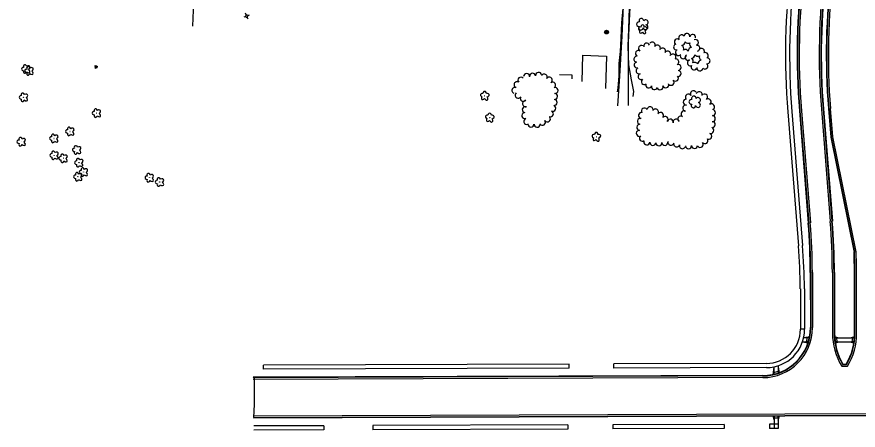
# Model space of a CAD drawing. Extents: x 588843 to 2552415, y 180129 to 269402.
# Drawn here: x 595558 to 596568, y 183666 to 184163 of the extents above; entities that cross this region are included whole.
import ezdxf

# ---------------------------------------------------------------- set-up
doc = ezdxf.new("R2010")
doc.units = 0
for name, color, linetype in [('E_DWY', 7, 'Continuous'), ('E_LAND_TreeLine_P', 7, 'Continuous'), ('E_LAND_Vegetation', 7, 'Continuous'), ('E_LTG', 7, 'Continuous'), ('E_MISCPROP', 7, 'Continuous'), ('E_RDWY', 7, 'Continuous'), ('E_UTL_AG_Bold', 7, 'Continuous'), ('E_WTR_P', 7, 'Continuous'), ('Level 12', 7, 'Continuous'), ('Level 14', 7, 'Continuous'), ('Level 17', 7, 'Continuous'), ('Level 18', 7, 'Continuous'), ('V-ROAD-CONC-FLOW', 7, 'Continuous'), ('V-ROAD-CONC-TBOC', 7, 'Continuous'), ('V-ROAD-WALK', 7, 'Continuous')]:
    doc.layers.add(name, color=color, linetype=linetype)

# ---------------------------------------------------------------- blocks, each defined once
blk = doc.blocks.new('DTRE_4')
at = {"layer": 'E_LAND_Vegetation'}
blk.add_circle((-0.6, 0), 0.601, dxfattribs=at)
for centre, major_axis, ratio in [((-19.3, 0.5), (16.2, -0.4), 0.832022), ((-6.1, 17.5), (4.5, -16.3), 0.782863), ((13.3, 9), (-17.3, -9.6), 0.691916), ((-8.2, -17.2), (5.9, 15.9), 0.716896), ((11.6, -12.2), (-16.4, 15), 0.560249)]:
    blk.add_ellipse(centre, major_axis=major_axis, ratio=ratio, start_param=1.570796, end_param=4.712389, dxfattribs=at)
blk = doc.blocks.new('PED_3')
at = {"layer": 'E_UTL_AG_Bold'}
for p, q in [((-8.2, 8.2), (-17.5, 17.5)), ((8.2, 8.2), (17.5, 17.5)), ((-8.2, -8.2), (-17.5, -17.5)), ((8.2, -8.2), (17.5, -17.5))]:
    blk.add_line(p, q, dxfattribs=at)
blk.add_lwpolyline([(-8.2, -8.2), (8.2, -8.2), (8.2, 8.2), (-8.2, 8.2)], close=True, dxfattribs=at)
blk = doc.blocks.new('POLE_3')
at = {"layer": 'E_MISCPROP'}
for radius in [14.6, 11, 7.32, 3.66]:
    blk.add_circle((0, 0), radius, dxfattribs=at)
blk = doc.blocks.new('LPOL_4')
at = {"layer": 'E_LTG'}
for p, q in [((-13.1, 0), (-4.9, 0)), ((-2.5, 4.3), (-6.6, 11.4)), ((2.5, 4.3), (6.6, 11.4)), ((4.9, 0), (13.1, 0)), ((-6.6, -11.4), (-2.5, -4.3)), ((6.6, -11.4), (2.5, -4.3))]:
    blk.add_line(p, q, dxfattribs=at)
for radius in [4.92, 4.92, 4.92, 0.41]:
    blk.add_circle((0, 0), radius, dxfattribs=at)

msp = doc.modelspace()

# ---------------------------------------------------------------- linework, layer by layer
at = {"layer": 'E_DWY'}
for points in [[(596301, 184373.7), (596298.1, 184346.9), (596294.6, 184305.6), (596291, 184256), (596286.9, 184194.6), (596284.6, 184139.3), (596281.6, 184091.6), (596279.3, 184055.7)], [(596309.3, 184373), (596306.6, 184346.5), (596303.6, 184314.8), (596300.8, 184283.4), (596298.7, 184249), (596295.7, 184204.9), (596293.7, 184166.1), (596292.1, 184132), (596292.1, 184096.3), (596292, 184056.2)]]:
    msp.add_lwpolyline(points, dxfattribs=at)
at = {"layer": 'E_LAND_TreeLine_P'}
for centre, radius, start, end in [((596351.2, 184132.6), 3.55, 47.5987, 227.5987), ((596356.3, 184137.4), 3.55, 32.816, 212.816), ((596362.7, 184139.3), 3.55, 349.7631, 169.7631), ((596369.7, 184138), 3.55, 349.7631, 169.7631), ((596308.2, 184124.7), 3.58, 58.9087, 238.9087), ((596314.4, 184127.5), 3.58, 15.9627, 195.9627), ((596321.2, 184128.7), 3.58, 329.5429, 149.5429), ((596327.3, 184125.1), 3.58, 329.5429, 149.5429), ((596350.3, 184126.4), 3.55, 102.8697, 282.8697), ((596373, 184131.9), 3.55, 295.0782, 115.0782), ((596374.6, 184125), 3.55, 280.7288, 100.7288), ((596304.5, 184118.6), 3.58, 58.9087, 238.9087), ((596333.5, 184121.5), 3.58, 329.9652, 149.9652), ((596339.7, 184117.9), 3.58, 329.9652, 149.9652), ((596345.9, 184114.3), 3.58, 329.9652, 149.9652), ((596352.5, 184119.8), 3.55, 140.3579, 320.3579), ((596364.1, 184113.9), 3.55, 119.1638, 299.1638), ((596380.2, 184121.1), 3.55, 330.7152, 150.7152), ((596384.9, 184116.2), 3.55, 300.103, 120.103), ((596302.7, 184111.8), 3.58, 84.9481, 264.9481), ((596303, 184104.8), 3.58, 103.0504, 283.0504), ((596349.5, 184108.5), 3.58, 293.2577, 113.2577), ((596358.2, 184115.8), 3.55, 180.6682, 0.6682), ((596366.8, 184107.4), 3.55, 102.6067, 282.6067), ((596384.3, 184103.5), 3.55, 222.5563, 42.5563), ((596386.9, 184109.8), 3.55, 258.9274, 78.9274), ((596184.7, 184092.4), 3.62, 8.5049, 188.5049), ((596305.2, 184097.7), 3.58, 110.322, 290.322), ((596352.2, 184094.7), 3.58, 269.3179, 89.3179), ((596352.3, 184101.9), 3.58, 269.3179, 89.3179), ((596371.2, 184102.5), 3.55, 147.9036, 327.9036), ((596378.2, 184101.3), 3.55, 172.2939, 352.2939), ((596163.5, 184086.6), 3.62, 42.5563, 222.5563), ((596170.3, 184091), 3.62, 2.1981, 182.1981), ((596177.5, 184091.3), 3.62, 8.5049, 188.5049), ((596191.4, 184090.3), 3.62, 335.0336, 155.0336), ((596197.4, 184086.6), 3.62, 304.3582, 124.3582), ((596307.7, 184091), 3.58, 110.322, 290.322), ((596311.6, 184085), 3.58, 128.4874, 308.4874), ((596343.7, 184084), 3.58, 223.7847, 43.7847), ((596348.9, 184089), 3.58, 223.7847, 43.7847), ((596156.3, 184074.4), 3.62, 69.4002, 249.4002), ((596158.8, 184081.2), 3.62, 69.4002, 249.4002), ((596201.5, 184080.6), 3.62, 304.3582, 124.3582), ((596204.4, 184074.3), 3.62, 265.585, 85.585), ((596316.9, 184080.8), 3.58, 164.1638, 344.1638), ((596323.8, 184078.8), 3.58, 164.1638, 344.1638), ((596330.6, 184078.6), 3.58, 199.7015, 19.7015), ((596337.3, 184081), 3.58, 199.7015, 19.7015), ((596160.1, 184068.6), 3.62, 128.2541, 308.2541), ((596166.3, 184064.8), 3.62, 149.743, 329.743), ((596203.8, 184067.1), 3.62, 265.585, 85.585), ((596364.5, 184066.2), 3.63, 32.8791, 212.8791), ((596370.6, 184070.2), 3.63, 32.8791, 212.8791), ((596377.5, 184069.1), 3.63, 345.103, 165.103), ((596384, 184066.4), 3.63, 304.5196, 124.5196), ((596169.1, 184058.3), 3.62, 111.0337, 291.0337), ((596201.6, 184052.9), 3.62, 247.6644, 67.6644), ((596203.3, 184059.9), 3.62, 265.585, 85.585), ((596361.3, 184053), 3.63, 75.4657, 255.4657), ((596362, 184060.2), 3.63, 87.3363, 267.3363), ((596388.1, 184060.5), 3.63, 304.5196, 124.5196), ((596392.2, 184054.5), 3.63, 304.5196, 124.5196), ((596168.1, 184044.1), 3.62, 109.2375, 289.2375), ((596168.7, 184051.2), 3.62, 81.6354, 261.6354), ((596198.9, 184046.2), 3.62, 247.6644, 67.6644), ((596308.3, 184044.3), 3.63, 78.631, 258.631), ((596311.7, 184049.5), 3.63, 30.8004, 210.8004), ((596318.5, 184051.1), 3.63, 348.2494, 168.2494), ((596325.1, 184048.4), 3.63, 325.0302, 145.0302), ((596331, 184044.3), 3.63, 318.1103, 138.1103), ((596359.3, 184046.1), 3.63, 58.3613, 238.3613), ((596393.4, 184047.6), 3.63, 268.8526, 88.8526), ((596170.5, 184037.2), 3.62, 109.2375, 289.2375), ((596189.2, 184036.1), 3.62, 215.1107, 35.1107), ((596195.2, 184040.2), 3.62, 215.1107, 35.1107), ((596306.9, 184037.2), 3.63, 78.631, 258.631), ((596336.4, 184039.4), 3.63, 318.1103, 138.1103), ((596342.8, 184036.3), 3.63, 342.7317, 162.7317), ((596349.8, 184036.3), 3.63, 13.9087, 193.9087), ((596355.5, 184039.9), 3.63, 58.3613, 238.3613), ((596393.1, 184033.1), 3.63, 268.8526, 88.8526), ((596393.2, 184040.4), 3.63, 268.8526, 88.8526), ((596175.5, 184034), 3.62, 178.0045, 358.0045), ((596182.8, 184033.7), 3.62, 178.0045, 358.0045), ((596305.6, 184022.8), 3.63, 85.7974, 265.7974), ((596306.1, 184030), 3.63, 85.7974, 265.7974), ((596391.3, 184026.2), 3.63, 251.151, 71.151), ((596309.3, 184016.9), 3.63, 129.3393, 309.3393), ((596384.4, 184014), 3.63, 217.9543, 37.9543), ((596389, 184019.3), 3.63, 251.151, 71.151), ((596314.6, 184012.6), 3.63, 174.3986, 354.3986), ((596321.8, 184011.9), 3.63, 174.3986, 354.3986), ((596329.1, 184011.5), 3.63, 184.019, 4.019), ((596336.3, 184012), 3.63, 184.019, 4.019), ((596343.5, 184012.1), 3.63, 163.4898, 343.4898), ((596350.4, 184010.1), 3.63, 163.4898, 343.4898), ((596357.4, 184008), 3.63, 163.4898, 343.4898), ((596364.6, 184007.9), 3.63, 182.4032, 2.4032), ((596371.8, 184008.2), 3.63, 182.4032, 2.4032), ((596378.7, 184009.5), 3.63, 217.9543, 37.9543)]:
    msp.add_arc(centre, radius, start, end, dxfattribs=at)
at = {"layer": 'E_RDWY'}
for p, q in [((596558.8, 183777.3), (596564.4, 183778.8)), ((596558.8, 183772.3), (596563.6, 183770.8)), ((595854.5, 183739.5), (595854.5, 183744.5)), ((595843.1, 183729.3), (595843.3, 183714.4)), ((595843.3, 183714.4), (595843.4, 183697.1)), ((595843.4, 183697.1), (595842.6, 183681.6)), ((595926.9, 183671.7), (595926.9, 183666.7)), ((596407.4, 183673.4), (596407.4, 183668.4)), ((596461.7, 183673.5), (596461.7, 183668.5))]:
    msp.add_line(p, q, dxfattribs=at)
for points in [[(596483.7, 184048.7), (596496.5, 183887.9)], [(596488.7, 184049.1), (596501.5, 183888.3)], [(596497.7, 184049.8), (596508.4, 183915.1)], [(596498.2, 184049.8), (596508.9, 183915.1)], [(596500.2, 184050), (596510.9, 183915.3)], [(596524.1, 184051.9), (596534.8, 183917.2)], [(596526.1, 184052.1), (596536.8, 183917.3)], [(596526.6, 184052.1), (596537.3, 183917.4)], [(596532.6, 184052.6), (596535.3, 184018.1), (596563.5, 183879.9)], [(596533, 184052.6), (596535.8, 184018.2), (596564, 183880)], [(596565.9, 183880.4), (596537.8, 184018.4), (596535, 184052.8)], [(596510.8, 183855.6), (596511, 183789.6)], [(596511.3, 183855.6), (596511.5, 183789.6)], [(596513.3, 183855.6), (596513.5, 183789.6)], [(596537.3, 183855.7), (596537.5, 183782.9)], [(596539.3, 183855.7), (596539.5, 183782.9)], [(596539.8, 183855.7), (596540, 183782.9)], [(596564, 183783), (596563.8, 183855.7)], [(596564.5, 183783), (596564.3, 183855.7)], [(596566.5, 183783), (596566.3, 183855.7)], [(596498.9, 183836.3), (596499, 183787.6)], [(596503.9, 183836.3), (596504, 183787.6)], [(596499, 183787.6), (596499, 183787.6)], [(596504, 183787.6), (596499, 183787.6)], [(596501.5, 183772.6), (596508.9, 183772.6)], [(596501.5, 183772.6), (596508.5, 183771.1)], [(596502.9, 183777.6), (596510.5, 183779.1)], [(596502.9, 183777.6), (596510.2, 183777.6)], [(596539.6, 183778.9), (596545.2, 183777.4)], [(596539.6, 183778.9), (596540.4, 183770.9)], [(596539.7, 183777.4), (596564.3, 183777.3)], [(596563.6, 183770.8), (596564.4, 183778.8)], [(596540.2, 183772.4), (596563.8, 183772.3)], [(596540.4, 183770.9), (596545.2, 183772.4)], [(596221.2, 183745.7), (595854.5, 183744.5)], [(596458.1, 183746.5), (596274.8, 183745.9)], [(596467.1, 183742.5), (596465.7, 183732.8)], [(596467.1, 183742.5), (596467.2, 183733.2)], [(596472.1, 183743.8), (596472.2, 183734.6)], [(596472.1, 183742.5), (596473.3, 183735)], [(596548.6, 183743.2), (596555.5, 183743.2)], [(596549.7, 183745.2), (596554.3, 183745.2)], [(596550, 183745.7), (596554, 183745.7)], [(596221.2, 183740.7), (595854.5, 183739.5)], [(596458.1, 183741.5), (596274.9, 183740.9)], [(596465.7, 183732.8), (596473.3, 183735)], [(596453.7, 183732), (595842, 183729.9)], [(596453.7, 183731.5), (595842, 183729.4)], [(596453.7, 183729.5), (595842, 183727.4)], [(596586.7, 183686), (595842.5, 183683.4)], [(596586.7, 183684), (595842.6, 183681.4)], [(596586.7, 183683.5), (595842.6, 183680.9)], [(596465.8, 183683.6), (596467.3, 183678.6)], [(596467.3, 183683.6), (596467.4, 183668.6)], [(596472.3, 183683.6), (596472.4, 183668.6)], [(596472.3, 183678.6), (596473.8, 183683.6)], [(595926.9, 183671.7), (595842.7, 183671.5)], [(596219.9, 183672.7), (595985.5, 183671.9)], [(596407.4, 183673.4), (596273.6, 183672.9)], [(596472.4, 183673.6), (596461.7, 183673.5)], [(595926.9, 183666.7), (595842.7, 183666.5)], [(596407.4, 183668.4), (596273.6, 183667.9)], [(596472.4, 183668.6), (596461.7, 183668.5)]]:
    msp.add_lwpolyline(points, dxfattribs=at)
for points in [[(596507.6, 183777.6), (596509.7, 183777.6), (596508.4, 183772.6), (596506.4, 183772.6)], [(596542.7, 183772.4), (596540.7, 183772.4), (596540.2, 183777.4), (596542.2, 183777.4)], [(596561.3, 183772.3), (596561.8, 183777.3), (596563.8, 183777.3), (596563.3, 183772.3)], [(596467.3, 183683.1), (596467.3, 183681.1), (596472.3, 183681.1), (596472.3, 183683.1)]]:
    msp.add_lwpolyline(points, close=True, dxfattribs=at)
for centre, radius, start, end in [((597341, 184117.1), 860, 172.9143, 184.5665), ((597341, 184117.1), 855, 172.9143, 184.5665), ((597341, 184117.1), 846, 172.9143, 184.5665), ((597341, 184117.1), 845.5, 172.9143, 184.5665), ((597341, 184117.1), 843.5, 172.9143, 184.5665), ((597341, 184117.1), 819.5, 172.9143, 184.5665), ((597341, 184117.1), 817.5, 172.9143, 184.5665), ((597341, 184117.1), 817, 172.9143, 184.5665), ((597341, 184117.1), 811, 172.9143, 184.5665), ((597341, 184117.1), 810.5, 172.9143, 184.5665), ((597341, 184117.1), 808.5, 172.9143, 184.5665), ((595746.8, 183854.2), 764, 0.1046, 4.5665), ((595746.8, 183854.2), 764.5, 0.1046, 4.5665), ((595746.8, 183854.2), 766.5, 0.1046, 4.5665), ((595746.8, 183854.2), 790.5, 0.1046, 4.5665), ((595746.8, 183854.2), 792.5, 0.1046, 4.5665), ((595746.8, 183854.2), 793, 0.1046, 4.5665), ((595748.9, 183828.2), 750, 0.6139, 4.5665), ((595748.9, 183828.2), 755, 0.6122, 4.5665), ((595746.8, 183854.2), 817, 0.1046, 1.8174), ((595746.8, 183854.2), 817.5, 0.1046, 1.8203), ((595746.8, 183854.2), 819.5, 0.1046, 1.8322), ((596453.5, 183789.5), 60, 270.194, 0.1046), ((596453.5, 183789.5), 57.5, 270.194, 0.1046), ((596453.5, 183789.5), 58, 270.194, 0.1046), ((596458, 183787.5), 46, 270.194, 0.1046), ((596458, 183787.5), 41, 270.194, 0.1046), ((596612.5, 183782.5), 75, 179.6455, 211.5512), ((596612.5, 183782.5), 73, 179.6393, 210.6752), ((596612.5, 183782.5), 72.5, 179.6377, 210.45), ((596491.5, 183782.4), 72.5, 329.654, 0.4822), ((596491.5, 183782.4), 73, 329.4292, 0.481), ((596491.5, 183782.4), 75, 328.5551, 0.4759), ((596453.5, 183789.5), 55.5, 284.2721, 289.6653)]:
    msp.add_arc(centre, radius, start, end, dxfattribs=at)
at = {"layer": 'E_WTR_P'}
msp.add_lwpolyline([(595769.7, 184151.6), (595770.9, 184180.1)], dxfattribs=at)
at = {"layer": 'Level 12'}
for points in [[(596236.9, 184085), (596237.8, 184116.6), (596266.2, 184115.5), (596265, 184076.8)], [(596225.1, 184088.4), (596225.1, 184092.7), (596209.6, 184092.9)]]:
    msp.add_lwpolyline(points, dxfattribs=at)
at = {"layer": 'Level 14'}
for radius in [2.02, 1.52, 1.01, 0.502]:
    msp.add_circle((596266.7, 184144.3), radius, dxfattribs=at)
at = {"layer": 'Level 17'}
for points in [[(596279.2, 184072.6), (596280, 184077), (596281.4, 184091.9), (596281.5, 184106.8), (596282.9, 184121.2), (596283.6, 184137.1), (596284.6, 184155.6), (596286.1, 184172.7), (596286.6, 184189.4), (596288.1, 184207.6), (596288.6, 184225.2), (596290.4, 184244.2), (596291.3, 184262.8), (596292.8, 184283.2), (596294.5, 184304.3), (596295.5, 184323.8), (596296.9, 184341.2)], [(596298.3, 184067.1), (596299.1, 184073.2), (596296.4, 184086.9), (596292.8, 184105.1), (596292.2, 184127.2), (596292.8, 184148.1), (596293.8, 184173.4), (596295.9, 184198.3), (596297.5, 184225.6), (596299, 184253.4), (596301, 184273.7), (596304.3, 184296.7), (596307.3, 184321.1), (596307.8, 184335.8)], [(596279.2, 184072.6), (596279.2, 184072.6)]]:
    msp.add_lwpolyline(points, dxfattribs=at)
at = {"layer": 'Level 18'}
for centre, radius, start, end in [((596305.1, 184153.8), 2.78, 78.0716, 279.0826), ((596308.1, 184157.9), 2.78, 1.3946, 209.1675), ((596313.2, 184156), 2.97, 278.4237, 139.6575), ((596307.6, 184149.4), 2.61, 140.7797, 358.7123), ((596313, 184150.2), 2.97, 196.0745, 79.0477), ((596356.4, 184132.7), 4.3, 275.2113, 0.9762), ((596354.7, 184124.6), 4.3, 335.2113, 60.9762), ((596364.2, 184135.2), 4.3, 215.2113, 300.9762), ((596370.3, 184129.7), 4.3, 155.2113, 240.9762), ((596360.8, 184119.1), 4.3, 35.2113, 120.9762), ((596368.6, 184121.7), 4.3, 95.2113, 180.9762), ((596367.8, 184117.1), 4.3, 275.2113, 0.9762), ((596375.6, 184119.7), 4.3, 215.2113, 300.9762), ((596381.8, 184114.2), 4.3, 155.2113, 240.9762), ((596366.1, 184109.1), 4.3, 335.2113, 60.9762), ((596372.2, 184103.6), 4.3, 35.2113, 120.9762), ((596380.1, 184106.2), 4.3, 95.2113, 180.9762), ((596371, 184064.6), 2.78, 1.3946, 209.1675), ((596376, 184062.8), 2.97, 278.4237, 139.6575), ((596368, 184060.5), 2.78, 78.0716, 279.0826), ((596370.5, 184056.1), 2.61, 140.7797, 358.7123), ((596375.9, 184056.9), 2.97, 196.0745, 79.0477)]:
    msp.add_arc(centre, radius, start, end, dxfattribs=at)
at = {"layer": 'V-ROAD-CONC-FLOW'}
msp.add_line((595842.2, 183729.3), (595842, 183729.3), dxfattribs=at)
at = {"layer": 'V-ROAD-CONC-TBOC'}
msp.add_line((595842.6, 183729.9), (595842, 183729.8), dxfattribs=at)
at = {"layer": 'V-ROAD-WALK'}
for p, q in [((596221.2, 183740.7), (596221.2, 183745.7)), ((596274.9, 183740.9), (596274.8, 183745.9)), ((595985.5, 183671.9), (595985.6, 183666.9)), ((596219.9, 183672.7), (596219.9, 183667.7)), ((596273.6, 183672.9), (596273.6, 183667.9))]:
    msp.add_line(p, q, dxfattribs=at)
for points in [[(596465.8, 183683.6), (596473.8, 183683.6)], [(596219.9, 183667.7), (595985.6, 183666.9)]]:
    msp.add_lwpolyline(points, dxfattribs=at)

# ---------------------------------------------------------------- block references
at = {"layer": 'E_LAND_Vegetation', "yscale": 0.15240030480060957}
for p, xscale, rotation in [((596309.7, 184147.6), 0.1524003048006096, -15.836204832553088), ((595569.3, 184100), 0.1524003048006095, 2.3276622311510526), ((595573.2, 184097.9), 0.1524003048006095, 2.3276622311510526), ((595566.6, 184066.1), 0.1524003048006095, 2.3276622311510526), ((596120.1, 184067.8), 0.1524003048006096, -15.836204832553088), ((595654.2, 184047.1), 0.1524003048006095, 2.3276622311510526), ((596126.1, 184041.6), 0.1524003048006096, -15.836204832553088), ((595622.2, 184025.1), 0.1524003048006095, 2.3276622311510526), ((596254, 184018.6), 0.1524003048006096, -15.836204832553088), ((595563.9, 184012.7), 0.1524003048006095, 2.3276622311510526), ((595603, 184016.7), 0.1524003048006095, 2.3276622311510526), ((595630.4, 184002.9), 0.1524003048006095, 2.3276622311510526), ((595603.3, 183996.4), 0.1524003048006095, 2.3276622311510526), ((595614.2, 183992.9), 0.1524003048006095, 2.3276622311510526), ((595633, 183987.6), 0.1524003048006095, 2.3276622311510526), ((595631.8, 183970.7), 0.1524003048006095, 2.3276622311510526), ((595638.5, 183976.3), 0.1524003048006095, 2.3276622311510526), ((595717.6, 183969.5), 0.1524003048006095, 2.3276622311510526), ((595729.9, 183964.4), 0.1524003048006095, 2.3276622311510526)]:
    msp.add_blockref('DTRE_4', p, dxfattribs=dict(at, xscale=xscale, rotation=rotation))
at = {"layer": 'E_LTG', "xscale": 0.1524003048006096, "yscale": 0.15240030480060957, "rotation": 67.12813611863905}
msp.add_blockref('LPOL_4', (595653.4, 184102.5), dxfattribs=at)
at = {"layer": 'E_MISCPROP', "xscale": 0.15240030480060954, "yscale": 0.15240030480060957, "rotation": -23.258227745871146}
msp.add_blockref('POLE_3', (596266.1, 184144.3), dxfattribs=at)
at = {"layer": 'E_UTL_AG_Bold', "xscale": 0.15240030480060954, "yscale": 0.15240030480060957, "rotation": -23.258227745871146}
msp.add_blockref('PED_3', (595834.3, 184163.6), dxfattribs=at)

doc.saveas('drawing.dxf')
